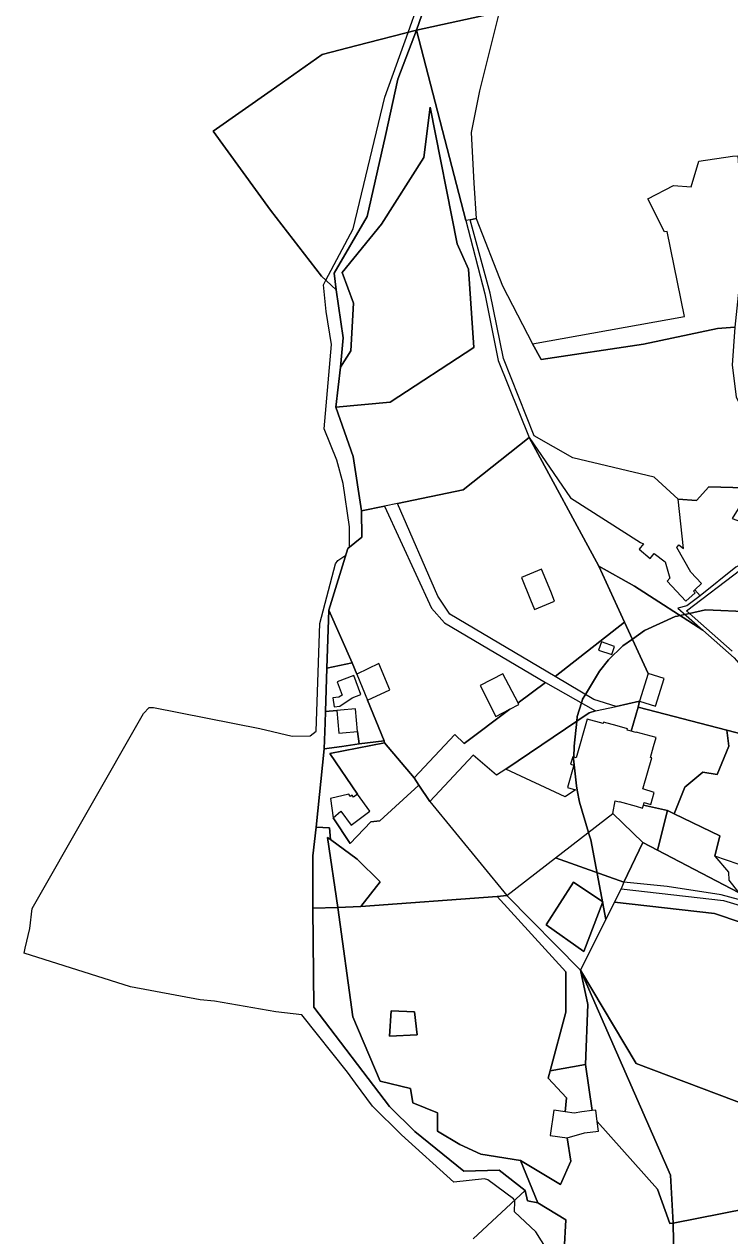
# Model space of a CAD drawing. Extents: x -477304 to -465429, y -1159113 to -1149210.
# Drawn here: x -469137 to -468805, y -1152765 to -1152195 of the extents above; entities that cross this region are included whole.
import ezdxf

# ---------------------------------------------------------------- set-up
doc = ezdxf.new("R2010")
doc.units = 0
for name, color, linetype in [('BPEJ_s', 7, 'Continuous'), ('orna_s', 7, 'Continuous'), ('PUPFL_s', 7, 'Continuous'), ('trav_porost_s', 7, 'Continuous'), ('zahrada_s', 7, 'Continuous')]:
    doc.layers.add(name, color=color, linetype=linetype)

msp = doc.modelspace()

# ---------------------------------------------------------------- linework, layer by layer
at = {"layer": 'BPEJ_s'}
for points in [[(-468889.19, -1152774.34), (-468896.49, -1152762.81), (-468906.46, -1152753.48), (-468906.25, -1152748.39), (-468906.38, -1152748.16), (-468906.46, -1152748.03), (-468906.88, -1152747.33), (-468918.97, -1152738.42), (-468920.46, -1152737.99), (-468934.88, -1152739.48), (-468959.48, -1152717.21), (-468973.06, -1152703.85), (-468981.05, -1152692.99), (-468984.93, -1152687.73), (-469006.36, -1152660.79), (-469018.44, -1152659.52), (-469047.29, -1152654.43), (-469054.08, -1152653.79), (-469086.74, -1152647.64), (-469136.66, -1152631.82), (-469136.16, -1152629.61), (-469134.04, -1152620.28), (-469132.98, -1152610.95), (-469080.59, -1152519.32), (-469078.05, -1152516.35), (-469076.02, -1152516.46), (-469026.08, -1152526.32), (-469010.81, -1152529.93), (-469002.33, -1152529.72), (-468999.57, -1152527.6), (-468997.87, -1152476.9), (-468990.45, -1152448.91), (-468989.39, -1152447.42), (-468985.67, -1152444.89), (-468984.68, -1152441.68), (-468983.87, -1152441.04), (-468983.87, -1152431.52), (-468986.84, -1152411.16), (-468989.81, -1152400.13), (-468995.75, -1152385.49), (-468992.36, -1152345.83), (-468994.9, -1152330.35), (-468996.17, -1152317.83), (-468995, -1152315.63), (-468982.18, -1152291.53), (-468967.33, -1152229.6), (-468956.42, -1152199.19), (-468951.81, -1152186.35)], [(-469010.81, -1152529.93), (-469002.33, -1152529.72), (-468999.57, -1152527.6), (-468997.87, -1152476.9), (-468990.45, -1152448.91), (-468989.39, -1152447.42), (-468985.67, -1152444.89), (-468984.68, -1152441.68), (-468983.87, -1152441.04), (-468983.87, -1152431.52), (-468986.84, -1152411.16), (-468989.81, -1152400.13), (-468995.75, -1152385.49), (-468992.36, -1152345.83), (-468994.9, -1152330.35), (-468996.17, -1152317.83), (-468995, -1152315.63), (-468982.18, -1152291.53), (-468967.33, -1152229.6), (-468956.42, -1152199.19), (-468951.81, -1152186.35)], [(-468799.99, -1152617.52), (-468812.5, -1152613.28), (-468859.51, -1152607.85), (-468863.55, -1152615.99), (-468870.59, -1152578.56), (-468871.66, -1152575.33), (-468871.74, -1152575.1), (-468875.92, -1152560.89), (-468877.01, -1152555.3), (-468877.4, -1152553.26), (-468878.67, -1152540.53), (-468878.66, -1152540.14), (-468878.65, -1152539.75), (-468878.46, -1152534.59), (-468877.22, -1152522.85), (-468876.98, -1152520.6), (-468874.99, -1152514.29), (-468874.66, -1152513.25), (-468874.43, -1152512.54), (-468873.1, -1152510.3), (-468866.58, -1152499.39), (-468862.34, -1152494.08), (-468855.56, -1152487.51), (-468851.02, -1152484.3), (-468845.37, -1152480.3), (-468830.95, -1152473.72), (-468829.96, -1152473.5), (-468828.73, -1152473.23), (-468826.43, -1152472.71), (-468824.28, -1152472.23), (-468816.74, -1152470.54), (-468795.32, -1152471.39)], [(-468795.32, -1152471.39), (-468816.74, -1152470.54), (-468824.28, -1152472.23), (-468826.43, -1152472.71), (-468828.73, -1152473.23), (-468829.96, -1152473.5), (-468830.95, -1152473.72), (-468845.37, -1152480.3), (-468851.02, -1152484.3), (-468855.56, -1152487.51), (-468862.34, -1152494.08), (-468866.58, -1152499.39), (-468873.1, -1152510.3), (-468874.43, -1152512.54), (-468874.66, -1152513.25), (-468874.99, -1152514.29), (-468876.98, -1152520.6), (-468877.22, -1152522.85), (-468878.46, -1152534.59), (-468878.65, -1152539.75), (-468878.66, -1152540.14), (-468878.67, -1152540.53), (-468877.4, -1152553.26), (-468877.01, -1152555.3), (-468875.92, -1152560.89), (-468871.74, -1152575.1), (-468871.66, -1152575.33), (-468870.59, -1152578.56), (-468863.55, -1152615.99), (-468875.41, -1152639.88), (-468833.26, -1152736.25), (-468831.94, -1152758.74), (-468785.85, -1152749.76)], [(-468889.19, -1152774.34), (-468896.49, -1152762.81), (-468906.46, -1152753.48), (-468906.25, -1152748.39), (-468906.38, -1152748.16), (-468906.46, -1152748.03), (-468906.88, -1152747.33), (-468918.97, -1152738.42), (-468920.46, -1152737.99), (-468934.88, -1152739.48), (-468959.48, -1152717.21), (-468973.06, -1152703.85), (-468981.05, -1152692.99), (-468984.93, -1152687.73), (-469006.36, -1152660.79), (-469018.44, -1152659.52), (-469047.29, -1152654.43), (-469054.08, -1152653.79), (-469086.74, -1152647.64), (-469136.66, -1152631.82), (-469136.16, -1152629.61), (-469134.04, -1152620.28), (-469132.98, -1152610.95), (-469080.59, -1152519.32), (-469078.05, -1152516.35), (-469076.02, -1152516.46), (-469026.08, -1152526.32), (-469010.81, -1152529.93)], [(-468785.85, -1152749.76), (-468831.94, -1152758.74), (-468833.26, -1152736.25), (-468875.41, -1152639.88), (-468863.55, -1152615.99), (-468859.51, -1152607.85), (-468812.5, -1152613.28), (-468799.99, -1152617.52)]]:
    msp.add_lwpolyline(points, dxfattribs=at)
at = {"layer": 'orna_s'}
for points in [[(-468980.13, -1152557.2), (-468993.09, -1152537.98), (-468967.46, -1152532.98), (-468953.53, -1152549.54), (-468951.41, -1152552.89), (-468969.73, -1152569.76), (-468973.94, -1152570.19), (-468983.55, -1152580.4), (-468991.6, -1152568.29), (-468987.98, -1152565.21), (-468983.21, -1152571.67), (-468974.3, -1152565.08)], [(-468878.77, -1152598.47), (-468864.91, -1152607.77), (-468873.92, -1152631.15), (-468891.58, -1152618.53)]]:
    msp.add_lwpolyline(points, close=True, dxfattribs=at)
at = {"layer": 'PUPFL_s'}
for points in [[(-468862.93, -1151918.05), (-468836.57, -1152013.95), (-468822.2, -1152062.38), (-468845.53, -1152068.01), (-468893.27, -1152096.67), (-468905.64, -1152107.37), (-468913.72, -1152134.65), (-468906.47, -1152161.32), (-468913.66, -1152189.65), (-468952.46, -1152198.17), (-468939.63, -1152160.98), (-468937.79, -1152132.29), (-468953.58, -1152063.64), (-468951.86, -1152060.26), (-468950.81, -1152036.73), (-468997.2, -1151937.69), (-468994.38, -1151937.14), (-468968.38, -1151934.99), (-468912.32, -1151928.92), (-468871.48, -1151919.25)], [(-468922.83, -1152226.68), (-468926.83, -1152246.22), (-468925.48, -1152270), (-468924.43, -1152286.65), (-468927.23, -1152287.18), (-468929.24, -1152287.56), (-468952.46, -1152198.17), (-468913.66, -1152189.65)], [(-469021.05, -1152282.7), (-469047.92, -1152245.57), (-469020.73, -1152226.43), (-468996.82, -1152209.59), (-468980.45, -1152205.38), (-468952.46, -1152198.17), (-468961.3, -1152221.12), (-468967.06, -1152247.67), (-468975.7, -1152285.71), (-468991.09, -1152312.35), (-468990.13, -1152320.19), (-468997.02, -1152313.74)], [(-468801.64, -1152257.19), (-468798.82, -1152297.53), (-468803.01, -1152337.62), (-468811.17, -1152338.32), (-468845.93, -1152345.71), (-468893.93, -1152352.84), (-468898, -1152345.46), (-468826.64, -1152332.68), (-468834.81, -1152292.65), (-468835.93, -1152292.86), (-468843.78, -1152277.31), (-468831.82, -1152271.04), (-468823.53, -1152271.71), (-468819.84, -1152259.68), (-468804.13, -1152257.31)], [(-468911.58, -1152352.42), (-468917.94, -1152321.66), (-468927.23, -1152287.18), (-468924.43, -1152286.65), (-468912.01, -1152318.25), (-468898, -1152345.46), (-468893.93, -1152352.84), (-468845.93, -1152345.71), (-468811.17, -1152338.32), (-468803.01, -1152337.62), (-468804.27, -1152355.55), (-468802.36, -1152370.38), (-468797.97, -1152379.35), (-468787.93, -1152390.52), (-468776.53, -1152400.21), (-468753.37, -1152410.26), (-468784.54, -1152415.84), (-468798.29, -1152413.25), (-468815.23, -1152412.65), (-468821.05, -1152419.11), (-468829.54, -1152418.51), (-468840.78, -1152408.15), (-468879.04, -1152399.05), (-468897.2, -1152388.73)], [(-468801.25, -1152603.44), (-468839.22, -1152583.49), (-468834.6, -1152564.86), (-468831.54, -1152566.34), (-468810.08, -1152576.69), (-468812.37, -1152586.24), (-468806.02, -1152593.79), (-468805.8, -1152597.63)], [(-468846.15, -1152579.85), (-468839.22, -1152583.49), (-468801.25, -1152603.44), (-468791.29, -1152608.49), (-468791.37, -1152609.32), (-468809.35, -1152604.49), (-468834.69, -1152600.57), (-468855.02, -1152598.57)], [(-468745.82, -1152621.84), (-468729.69, -1152608.96), (-468697.61, -1152607.91), (-468700.56, -1152669.86), (-468728.66, -1152679.08), (-468750.15, -1152721.22), (-468849.28, -1152683.67), (-468875.41, -1152639.88), (-468856.41, -1152601.61), (-468808.22, -1152607.11), (-468776.04, -1152616.91)], [(-468989.39, -1152610.41), (-468982.32, -1152661.73), (-468969.45, -1152692.11), (-468955.27, -1152695.53), (-468954.19, -1152702.26), (-468942.65, -1152706.95), (-468942.59, -1152715.55), (-468932.17, -1152721.77), (-468922.28, -1152726.31), (-468903.6, -1152729.25), (-468895.46, -1152749.27), (-468900.39, -1152748.32), (-468901.47, -1152743.37), (-468913.66, -1152733.91), (-468930.31, -1152734.39), (-468953.26, -1152715.76), (-468965.18, -1152703.95), (-469000.6, -1152657.27), (-469001.11, -1152610.72)], [(-468831.94, -1152758.74), (-468833.26, -1152736.25), (-468875.41, -1152639.88), (-468849.28, -1152683.67), (-468750.15, -1152721.22), (-468757.6, -1152752.48), (-468785.85, -1152749.76)]]:
    msp.add_lwpolyline(points, close=True, dxfattribs=at)
for points in [[(-468939.63, -1152160.98), (-468952.46, -1152198.17), (-468980.45, -1152205.38), (-468996.82, -1152209.59), (-469020.73, -1152226.43), (-469047.92, -1152245.57), (-469021.05, -1152282.7), (-468997.02, -1152313.74), (-468990.13, -1152320.19), (-468986.95, -1152342.72), (-468988.13, -1152356.49), (-468990.31, -1152375.28), (-468982.16, -1152398.43), (-468978.29, -1152423.99), (-468978.13, -1152436.45), (-468984.68, -1152441.68), (-468993.6, -1152470.69), (-468994.49, -1152497.9), (-468995.19, -1152518.24), (-468995.37, -1152523.6), (-468995.79, -1152535.82), (-468999.61, -1152572.64), (-469001.08, -1152586.16), (-469001.11, -1152610.72), (-469000.6, -1152657.27), (-468965.18, -1152703.95), (-468953.26, -1152715.76), (-468930.31, -1152734.39), (-468913.66, -1152733.91), (-468901.47, -1152743.37), (-468925.91, -1152766.16)], [(-468925.91, -1152766.16), (-468901.47, -1152743.37), (-468900.39, -1152748.32), (-468895.46, -1152749.27), (-468882.41, -1152757.26), (-468883.07, -1152771.68)]]:
    msp.add_lwpolyline(points, dxfattribs=at)
at = {"layer": 'trav_porost_s'}
for points in [[(-468990.13, -1152320.19), (-468991.09, -1152312.35), (-468975.7, -1152285.71), (-468967.06, -1152247.67), (-468961.3, -1152221.12), (-468952.46, -1152198.17), (-468929.24, -1152287.56), (-468920.32, -1152321.98), (-468914.1, -1152353.33), (-468899.56, -1152389.47), (-468930.5, -1152414.15), (-468961.35, -1152420.5), (-468967.45, -1152421.76), (-468978.29, -1152423.99), (-468982.16, -1152398.43), (-468990.31, -1152375.28), (-468964.75, -1152372.9), (-468925.53, -1152347.28), (-468928.01, -1152310.37), (-468933.4, -1152298.51), (-468946.03, -1152234.25), (-468948.99, -1152257.88), (-468968.95, -1152289.33), (-468987.35, -1152311.93), (-468982.04, -1152326.34), (-468983.27, -1152348.86), (-468988.13, -1152356.49), (-468986.95, -1152342.72)], [(-468982.04, -1152326.34), (-468987.35, -1152311.93), (-468968.95, -1152289.33), (-468948.99, -1152257.88), (-468946.03, -1152234.25), (-468933.4, -1152298.51), (-468928.01, -1152310.37), (-468925.53, -1152347.28), (-468964.75, -1152372.9), (-468990.31, -1152375.28), (-468988.13, -1152356.49), (-468983.27, -1152348.86)], [(-468930.5, -1152414.15), (-468899.56, -1152389.47), (-468866.78, -1152449.98), (-468854.71, -1152476.27), (-468887.41, -1152501.82), (-468936.84, -1152472.6), (-468942.46, -1152464.09), (-468961.35, -1152420.5)], [(-468798.29, -1152413.25), (-468798.26, -1152418.03), (-468804.24, -1152427.61), (-468765.1, -1152441.7), (-468746.29, -1152440.57), (-468751.21, -1152445.23), (-468772.14, -1152444.23), (-468793.54, -1152446.16), (-468802.58, -1152450.55), (-468819.22, -1152463.9), (-468821.79, -1152461.1), (-468818.68, -1152458.23), (-468823.68, -1152452.81), (-468830.28, -1152441.24), (-468829.28, -1152439.93), (-468827.03, -1152441.76), (-468829.54, -1152418.51), (-468821.05, -1152419.11), (-468815.23, -1152412.65)], [(-468978.13, -1152436.45), (-468978.29, -1152423.99), (-468967.45, -1152421.76), (-468945.34, -1152469.74), (-468939.33, -1152476.59), (-468891.96, -1152504.65), (-468904.74, -1152514.26), (-468911.95, -1152500.58), (-468922.5, -1152506.14), (-468915.13, -1152520.58), (-468908.7, -1152517.24), (-468930.02, -1152533.28), (-468934.47, -1152529.07), (-468953.53, -1152549.54), (-468967.46, -1152532.98), (-468967.59, -1152532.04), (-468975.42, -1152513.05), (-468964.99, -1152508.12), (-468970.09, -1152495.8), (-468980.52, -1152500.69), (-468982.71, -1152495.38), (-468993.6, -1152470.69), (-468984.68, -1152441.68)], [(-468903.15, -1152455.29), (-468898.99, -1152465.77), (-468897.03, -1152470.33), (-468887.58, -1152466.49), (-468889.37, -1152461.87), (-468893.7, -1152451.44)], [(-468784.44, -1152532.92), (-468806.77, -1152527.15), (-468848.4, -1152516.22), (-468847.7, -1152513.47), (-468840.17, -1152515.82), (-468836.1, -1152502.75), (-468843.63, -1152500.4), (-468854.71, -1152476.27), (-468866.78, -1152449.98), (-468850.13, -1152459.42), (-468818, -1152480.15), (-468803.31, -1152493.14), (-468778.08, -1152521.89), (-468769.05, -1152537.02)], [(-468994.49, -1152497.9), (-468993.6, -1152470.69), (-468982.71, -1152495.38)], [(-468847.7, -1152513.47), (-468858.76, -1152515.92), (-468869.12, -1152512.66), (-468887.41, -1152501.82), (-468854.71, -1152476.27), (-468843.63, -1152500.4)], [(-468859.49, -1152487.71), (-468865.62, -1152485.62), (-468866.92, -1152489.45), (-468860.81, -1152491.55)], [(-468979.43, -1152533.52), (-468980.11, -1152527.7), (-468981.03, -1152517.02), (-468988.17, -1152517.64), (-468989.81, -1152517.78), (-468995.19, -1152518.24), (-468994.49, -1152497.9), (-468982.71, -1152495.38), (-468980.52, -1152500.69), (-468975.42, -1152513.05), (-468967.59, -1152532.04)], [(-468988.45, -1152515.76), (-468982.73, -1152511.94), (-468978.55, -1152510.36), (-468981.91, -1152501.46), (-468989.77, -1152504.43), (-468987.44, -1152510.57), (-468988.99, -1152511.52), (-468991.68, -1152511.86), (-468991.14, -1152516.1)], [(-468891.96, -1152504.65), (-468868.36, -1152518.05), (-468871.35, -1152518.89), (-468910.54, -1152545.35), (-468914.83, -1152548.24), (-468925.86, -1152538.83), (-468946.15, -1152560.59), (-468951.41, -1152552.89), (-468953.53, -1152549.54), (-468934.47, -1152529.07), (-468930.02, -1152533.28), (-468908.7, -1152517.24), (-468904.36, -1152514.99), (-468904.74, -1152514.26)], [(-468851.72, -1152527.61), (-468853.52, -1152527.11), (-468853.32, -1152526.4), (-468858.22, -1152525.04), (-468864.59, -1152523.26), (-468864.79, -1152523.97), (-468872.25, -1152521.91), (-468877.54, -1152540.04), (-468879.1, -1152539.63), (-468880.13, -1152543.12), (-468878.57, -1152543.55), (-468881.61, -1152553.99), (-468877.74, -1152555.09), (-468882.62, -1152558.43), (-468910.54, -1152545.35), (-468871.35, -1152518.89), (-468868.36, -1152518.05), (-468858.76, -1152515.92), (-468847.7, -1152513.47), (-468848.4, -1152516.22)], [(-468848.4, -1152516.22), (-468806.77, -1152527.15), (-468805.76, -1152534.55), (-468811.29, -1152547.91), (-468817.93, -1152546.75), (-468826.47, -1152553.9), (-468831.54, -1152566.34), (-468834.6, -1152564.86), (-468845.92, -1152562.28), (-468845.54, -1152561.09), (-468844.01, -1152561.6), (-468842.46, -1152562.03), (-468840.79, -1152556.4), (-468846.13, -1152554.67), (-468845.98, -1152554.11), (-468842.01, -1152540.11), (-468842.55, -1152539.95), (-468841.09, -1152534.78), (-468839.9, -1152530.58), (-468849.38, -1152527.99), (-468849.45, -1152528.23), (-468851.72, -1152527.61)], [(-468826.47, -1152553.9), (-468817.93, -1152546.75), (-468811.29, -1152547.91), (-468805.76, -1152534.55), (-468806.77, -1152527.15), (-468784.44, -1152532.92), (-468784.93, -1152534.59), (-468768.89, -1152545.04), (-468767.31, -1152552.95), (-468748.07, -1152567.91), (-468750.55, -1152586.02), (-468749.05, -1152591.83), (-468753.18, -1152596.36), (-468758.9, -1152593.82), (-468769.09, -1152603.22), (-468775.13, -1152599.7), (-468790.44, -1152593.75), (-468812.37, -1152586.24), (-468810.08, -1152576.69), (-468831.54, -1152566.34)], [(-468995.79, -1152535.82), (-468987.52, -1152534.69), (-468979.43, -1152533.52), (-468967.59, -1152532.04), (-468967.46, -1152532.98), (-468993.09, -1152537.98), (-468980.13, -1152557.2), (-468981.98, -1152558.57), (-468982.67, -1152557.64), (-468983.42, -1152558.2), (-468984.17, -1152557.19), (-468992.91, -1152559.23), (-468991.6, -1152568.29), (-468983.55, -1152580.4), (-468973.94, -1152570.19), (-468969.73, -1152569.76), (-468951.41, -1152552.89), (-468946.15, -1152560.59), (-468910.1, -1152604.81), (-468914.64, -1152605.27), (-468978.66, -1152609.98), (-468969.6, -1152598.39), (-468980.38, -1152587.72), (-468992.82, -1152578.41), (-468993.36, -1152573), (-468999.61, -1152572.64)], [(-468846.4, -1152563.75), (-468845.92, -1152562.28), (-468834.6, -1152564.86), (-468839.22, -1152583.49), (-468846.15, -1152579.85), (-468860.27, -1152566.23), (-468859.24, -1152560.27), (-468857.33, -1152560.82), (-468857.24, -1152560.56), (-468849.36, -1152562.82)], [(-468993.36, -1152573), (-468992.82, -1152578.41), (-468994.29, -1152577.5), (-468989.39, -1152610.41), (-469001.11, -1152610.72), (-469001.08, -1152586.16), (-468999.61, -1152572.64)], [(-468978.66, -1152609.98), (-468989.39, -1152610.41), (-468994.29, -1152577.5), (-468992.82, -1152578.41), (-468980.38, -1152587.72), (-468969.6, -1152598.39)], [(-468875.41, -1152639.88), (-468910.1, -1152604.81), (-468887.24, -1152587.08), (-468855.02, -1152598.57), (-468856.41, -1152601.61)], [(-468864.91, -1152607.77), (-468878.77, -1152598.47), (-468891.58, -1152618.53), (-468873.92, -1152631.15)], [(-468882.03, -1152699.93), (-468882.59, -1152706.49), (-468887.9, -1152705.7), (-468889.66, -1152717.57), (-468881.75, -1152718.74), (-468879.98, -1152729.57), (-468884.84, -1152740.61), (-468903.6, -1152729.25), (-468922.28, -1152726.31), (-468932.17, -1152721.77), (-468942.59, -1152715.55), (-468942.65, -1152706.95), (-468954.19, -1152702.26), (-468955.27, -1152695.53), (-468969.45, -1152692.11), (-468982.32, -1152661.73), (-468989.39, -1152610.41), (-468978.66, -1152609.98), (-468914.64, -1152605.27), (-468882.38, -1152640.61), (-468882.38, -1152659.66), (-468889.71, -1152687.24), (-468890.66, -1152690.7)], [(-468875.41, -1152639.88), (-468871.98, -1152655.93), (-468873.03, -1152684.23), (-468889.71, -1152687.24), (-468882.38, -1152659.66), (-468882.38, -1152640.61), (-468914.64, -1152605.27), (-468910.1, -1152604.81)], [(-468873.03, -1152684.23), (-468871.98, -1152655.93), (-468875.41, -1152639.88), (-468833.26, -1152736.25), (-468831.94, -1152758.74), (-468833.54, -1152758.99), (-468839.33, -1152742.84), (-468867.56, -1152711.07), (-468868.26, -1152705.59), (-468869.9, -1152705.8)], [(-468953.41, -1152659.53), (-468952.14, -1152670.28), (-468965.18, -1152670.89), (-468964.4, -1152658.92)], [(-468953.41, -1152659.53), (-468964.4, -1152658.92), (-468965.18, -1152670.89), (-468952.14, -1152670.28)], [(-468882.59, -1152706.49), (-468882.03, -1152699.93), (-468890.66, -1152690.7), (-468889.71, -1152687.24), (-468873.03, -1152684.23), (-468869.9, -1152705.8), (-468874.86, -1152706.43), (-468878.4, -1152707.11)], [(-468833.54, -1152758.99), (-468831.94, -1152758.74), (-468831.3, -1152792.86), (-468832.53, -1152779.01), (-468859.22, -1152783.96), (-468852.84, -1152804.89), (-468844.93, -1152821.12), (-468851.52, -1152822.28), (-468861.86, -1152801.59), (-468883.07, -1152771.68), (-468882.41, -1152757.26), (-468895.46, -1152749.27), (-468903.6, -1152729.25), (-468884.84, -1152740.61), (-468879.98, -1152729.57), (-468881.75, -1152718.74), (-468873.6, -1152716.35), (-468867, -1152715.51), (-468867.56, -1152711.07), (-468839.33, -1152742.84)], [(-468677.54, -1152817), (-468692.09, -1152817.46), (-468692.99, -1152820.26), (-468702.55, -1152819.68), (-468704.53, -1152823.22), (-468746.82, -1152820.42), (-468752.83, -1152820.26), (-468784.05, -1152818.12), (-468818.16, -1152817.99), (-468829.2, -1152819.06), (-468831.3, -1152792.86), (-468831.94, -1152758.74), (-468785.85, -1152749.76), (-468757.6, -1152752.48), (-468750.15, -1152721.22), (-468720.56, -1152736.68), (-468675.61, -1152743.47), (-468677.9, -1152756.9), (-468679.77, -1152778.35)]]:
    msp.add_lwpolyline(points, close=True, dxfattribs=at)
msp.add_lwpolyline([(-468804.22, -1152489.91), (-468825.6, -1152471.07), (-468800.19, -1152451.62)], dxfattribs=at)
at = {"layer": 'zahrada_s'}
for points in [[(-468847.29, -1152438.82), (-468845.84, -1152439.52), (-468847.85, -1152442.01), (-468842.68, -1152446.38), (-468840.81, -1152444), (-468835.7, -1152447.96), (-468833.44, -1152455.72), (-468834.82, -1152457.01), (-468826.02, -1152466.46), (-468821.66, -1152462.51), (-468822.43, -1152461.68), (-468821.79, -1152461.1), (-468819.22, -1152463.9), (-468825.52, -1152468.68), (-468829.78, -1152469.76), (-468818, -1152480.15), (-468850.13, -1152459.42), (-468866.78, -1152449.98), (-468899.56, -1152389.47), (-468880.11, -1152417.89)], [(-468987.25, -1152528.32), (-468980.11, -1152527.7), (-468979.43, -1152533.52), (-468987.52, -1152534.69), (-468995.79, -1152535.82), (-468995.37, -1152523.6), (-468995.19, -1152518.24), (-468989.81, -1152517.78), (-468988.89, -1152528.46)], [(-468860.27, -1152566.23), (-468846.15, -1152579.85), (-468855.02, -1152598.57), (-468887.24, -1152587.08)]]:
    msp.add_lwpolyline(points, close=True, dxfattribs=at)

doc.saveas('drawing.dxf')
